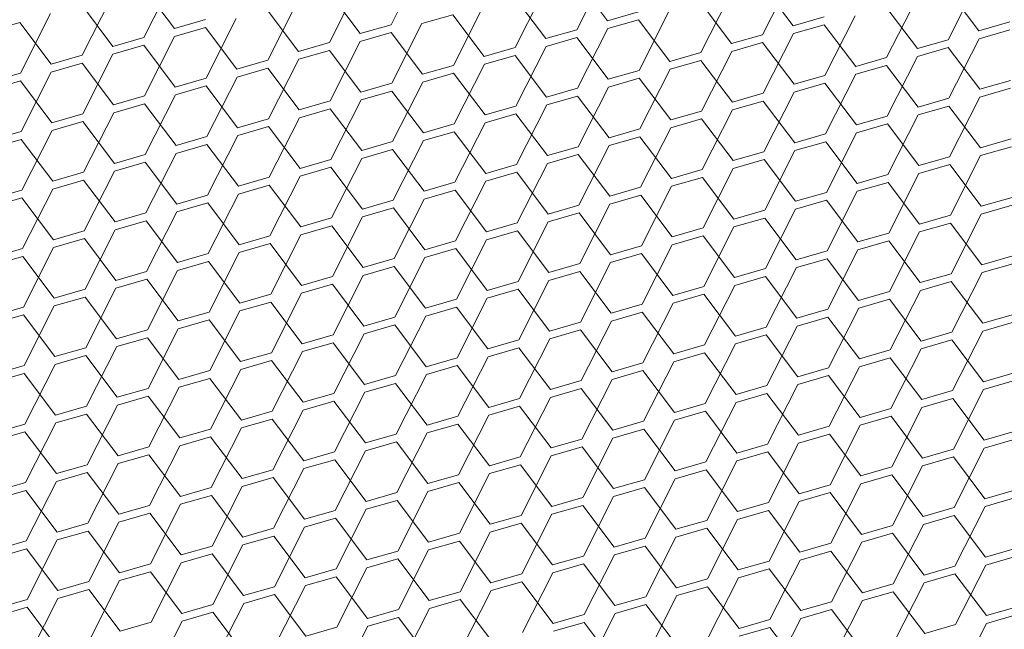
# Model space of a CAD drawing. Header units: millimetres. Extents: x 3925 to 5043, y -86 to 778.
# Tile 377 of 439: x 4920 to 4927, y 528 to 532. Entities that reach past the tile are written whole.
import ezdxf

# ---------------------------------------------------------------- set-up
doc = ezdxf.new("R2010")
doc.units = ezdxf.units.MM
doc.header["$LTSCALE"] = 46.255
doc.layers.add('H30K-DUST-FIDXF_CONTINUOUS_LINE', color=7, linetype='CONTINUOUS')

msp = doc.modelspace()

# ---------------------------------------------------------------- linework, layer by layer
at = {"layer": 'H30K-DUST-FIDXF_CONTINUOUS_LINE', "color": 7, "linetype": 'Continuous', "lineweight": 0}
for p, q in [((4922.5551, 532.1691), (4922.7724, 532.5978)), ((4923.8918, 532.133), (4924.109, 532.5617)), ((4925.2284, 532.0969), (4925.4457, 532.5255)), ((4920.7747, 532.077), (4920.992, 532.5057)), ((4922.1113, 532.0409), (4922.3286, 532.4695)), ((4924.1137, 532.1971), (4923.8872, 532.4975)), ((4925.4503, 532.161), (4925.2238, 532.4614)), ((4926.5651, 532.0607), (4926.7823, 532.4894)), ((4920.3309, 531.9487), (4920.5482, 532.3774)), ((4920.9966, 532.1411), (4920.7701, 532.4415)), ((4922.3332, 532.105), (4922.1067, 532.4054)), ((4923.448, 532.0047), (4923.6653, 532.4334)), ((4924.7846, 531.9686), (4925.0019, 532.3973)), ((4926.7869, 532.1249), (4926.5604, 532.4253)), ((4920.5528, 532.0129), (4920.3263, 532.3133)), ((4921.6676, 531.9126), (4921.8848, 532.3413)), ((4923.6699, 532.0689), (4923.4434, 532.3693)), ((4925.0065, 532.0327), (4924.78, 532.3331)), ((4926.1213, 531.9325), (4926.3386, 532.3611)), ((4919.8872, 531.8205), (4920.1044, 532.2491)), ((4921.8895, 531.9767), (4921.663, 532.2771)), ((4922.9996, 532.241), (4922.7777, 532.1769)), ((4923.2261, 531.9406), (4922.9996, 532.241)), ((4923.0042, 531.8765), (4923.2215, 532.3051)), ((4924.1137, 532.1971), (4924.3355, 532.2613)), ((4924.3409, 531.8403), (4924.5581, 532.269)), ((4926.3432, 531.9966), (4926.1167, 532.297)), ((4919.8825, 532.185), (4919.6607, 532.1209)), ((4920.109, 531.8846), (4919.8825, 532.185)), ((4920.9966, 532.1411), (4921.2185, 532.2053)), ((4921.2238, 531.7843), (4921.4411, 532.213)), ((4922.3332, 532.105), (4922.5551, 532.1691)), ((4922.5605, 531.7482), (4922.7777, 532.1769)), ((4924.3363, 532.2049), (4924.1144, 532.1407)), ((4924.5628, 531.9045), (4924.3363, 532.2049)), ((4925.4503, 532.161), (4925.6722, 532.2251)), ((4925.6729, 532.1687), (4925.451, 532.1046)), ((4925.8994, 531.8683), (4925.6729, 532.1687)), ((4925.6775, 531.8042), (4925.8948, 532.2329)), ((4926.7869, 532.1249), (4927.0088, 532.189)), ((4921.2192, 532.1489), (4920.9973, 532.0847)), ((4921.4457, 531.8485), (4921.2192, 532.1489)), ((4922.5558, 532.1127), (4922.3339, 532.0486)), ((4922.7823, 531.8123), (4922.5558, 532.1127)), ((4923.6699, 532.0689), (4923.8918, 532.133)), ((4923.8971, 531.7121), (4924.1144, 532.1407)), ((4925.0065, 532.0327), (4925.2284, 532.0969)), ((4925.2337, 531.6759), (4925.451, 532.1046)), ((4927.0095, 532.1326), (4926.7877, 532.0685)), ((4920.5528, 532.0129), (4920.7747, 532.077)), ((4920.78, 531.6561), (4920.9973, 532.0847)), ((4921.8895, 531.9767), (4922.1113, 532.0409)), ((4922.1167, 531.6199), (4922.3339, 532.0486)), ((4923.8925, 532.0766), (4923.6706, 532.0125)), ((4924.119, 531.7762), (4923.8925, 532.0766)), ((4925.2291, 532.0405), (4925.0072, 531.9763)), ((4925.4556, 531.7401), (4925.2291, 532.0405)), ((4926.3432, 531.9966), (4926.5651, 532.0607)), ((4926.5704, 531.6398), (4926.7877, 532.0685)), ((4920.3363, 531.5278), (4920.5535, 531.9565)), ((4920.7754, 532.0206), (4920.5535, 531.9565)), ((4921.0019, 531.7202), (4920.7754, 532.0206)), ((4922.1121, 531.9845), (4921.8902, 531.9203)), ((4922.3386, 531.6841), (4922.1121, 531.9845)), ((4923.2261, 531.9406), (4923.448, 532.0047)), ((4923.4533, 531.5838), (4923.6706, 532.0125)), ((4924.5628, 531.9045), (4924.7846, 531.9686)), ((4924.79, 531.5477), (4925.0072, 531.9763)), ((4926.5658, 532.0043), (4926.3439, 531.9402)), ((4926.7923, 531.7039), (4926.5658, 532.0043)), ((4920.109, 531.8846), (4920.3309, 531.9487)), ((4920.3316, 531.8923), (4920.1098, 531.8282)), ((4920.5581, 531.5919), (4920.3316, 531.8923)), ((4921.4457, 531.8485), (4921.6676, 531.9126)), ((4921.6729, 531.4917), (4921.8902, 531.9203)), ((4923.0096, 531.4555), (4923.2268, 531.8842)), ((4923.4487, 531.9483), (4923.2268, 531.8842)), ((4923.6752, 531.6479), (4923.4487, 531.9483)), ((4924.7854, 531.9122), (4924.5635, 531.8481)), ((4925.0119, 531.6118), (4924.7854, 531.9122)), ((4925.8994, 531.8683), (4926.1213, 531.9325)), ((4926.1266, 531.5115), (4926.3439, 531.9402)), ((4919.6653, 531.7563), (4919.8872, 531.8205)), ((4919.8925, 531.3995), (4920.1098, 531.8282)), ((4921.6683, 531.8562), (4921.4464, 531.7921)), ((4921.8948, 531.5558), (4921.6683, 531.8562)), ((4922.7823, 531.8123), (4923.0042, 531.8765)), ((4923.0049, 531.8201), (4922.7831, 531.7559)), ((4923.2314, 531.5197), (4923.0049, 531.8201)), ((4924.119, 531.7762), (4924.3409, 531.8403)), ((4924.3462, 531.4194), (4924.5635, 531.8481)), ((4925.6828, 531.3833), (4925.9001, 531.8119)), ((4926.122, 531.8761), (4925.9001, 531.8119)), ((4926.3485, 531.5757), (4926.122, 531.8761)), ((4919.8879, 531.7641), (4919.666, 531.6999)), ((4920.1144, 531.4637), (4919.8879, 531.7641)), ((4921.0019, 531.7202), (4921.2238, 531.7843)), ((4921.2291, 531.3634), (4921.4464, 531.7921)), ((4922.3386, 531.6841), (4922.5605, 531.7482)), ((4922.5658, 531.3273), (4922.7831, 531.7559)), ((4924.3416, 531.7839), (4924.1197, 531.7198)), ((4924.5681, 531.4835), (4924.3416, 531.7839)), ((4925.4556, 531.7401), (4925.6775, 531.8042)), ((4925.6782, 531.7478), (4925.4563, 531.6837)), ((4925.9047, 531.4474), (4925.6782, 531.7478)), ((4926.7923, 531.7039), (4927.0142, 531.7681)), ((4921.2245, 531.7279), (4921.0026, 531.6638)), ((4921.451, 531.4275), (4921.2245, 531.7279)), ((4922.5612, 531.6918), (4922.3393, 531.6277)), ((4922.7877, 531.3914), (4922.5612, 531.6918)), ((4923.6752, 531.6479), (4923.8971, 531.7121)), ((4923.9024, 531.2911), (4924.1197, 531.7198)), ((4925.0119, 531.6118), (4925.2337, 531.6759)), ((4925.2391, 531.255), (4925.4563, 531.6837)), ((4927.0149, 531.7117), (4926.793, 531.6475)), ((4920.5581, 531.5919), (4920.78, 531.6561)), ((4920.7807, 531.5997), (4920.5589, 531.5355)), ((4921.0073, 531.2993), (4920.7807, 531.5997)), ((4920.7854, 531.2351), (4921.0026, 531.6638)), ((4921.8948, 531.5558), (4922.1167, 531.6199)), ((4922.122, 531.199), (4922.3393, 531.6277)), ((4923.8978, 531.6557), (4923.6759, 531.5915)), ((4924.1243, 531.3553), (4923.8978, 531.6557)), ((4925.2345, 531.6195), (4925.0126, 531.5554)), ((4925.461, 531.3191), (4925.2345, 531.6195)), ((4926.3485, 531.5757), (4926.5704, 531.6398)), ((4926.5757, 531.2189), (4926.793, 531.6475)), ((4920.1144, 531.4637), (4920.3363, 531.5278)), ((4920.3416, 531.1069), (4920.5589, 531.5355)), ((4922.1174, 531.5635), (4921.8955, 531.4994)), ((4922.3439, 531.2631), (4922.1174, 531.5635)), ((4923.2314, 531.5197), (4923.4533, 531.5838)), ((4923.454, 531.5274), (4923.2322, 531.4633)), ((4923.6805, 531.227), (4923.454, 531.5274)), ((4923.4587, 531.1629), (4923.6759, 531.5915)), ((4924.5681, 531.4835), (4924.79, 531.5477)), ((4924.7953, 531.1267), (4925.0126, 531.5554)), ((4926.5711, 531.5834), (4926.3492, 531.5193)), ((4926.7976, 531.283), (4926.5711, 531.5834)), ((4920.337, 531.4714), (4920.1151, 531.4073)), ((4920.5635, 531.171), (4920.337, 531.4714)), ((4921.451, 531.4275), (4921.6729, 531.4917)), ((4921.6782, 531.0707), (4921.8955, 531.4994)), ((4923.0149, 531.0346), (4923.2322, 531.4633)), ((4924.7907, 531.4913), (4924.5688, 531.4271)), ((4925.0172, 531.1909), (4924.7907, 531.4913)), ((4925.9047, 531.4474), (4926.1266, 531.5115)), ((4926.132, 531.0906), (4926.3492, 531.5193)), ((4919.6706, 531.3354), (4919.8925, 531.3995)), ((4919.8978, 530.9786), (4920.1151, 531.4073)), ((4921.6736, 531.4353), (4921.4517, 531.3711)), ((4921.9001, 531.1349), (4921.6736, 531.4353)), ((4922.7877, 531.3914), (4923.0096, 531.4555)), ((4923.0103, 531.3991), (4922.7884, 531.335)), ((4923.2368, 531.0987), (4923.0103, 531.3991)), ((4924.1243, 531.3553), (4924.3462, 531.4194)), ((4924.3515, 530.9985), (4924.5688, 531.4271)), ((4925.6882, 530.9623), (4925.9054, 531.391)), ((4926.1273, 531.4551), (4925.9054, 531.391)), ((4926.3538, 531.1547), (4926.1273, 531.4551)), ((4919.8932, 531.3431), (4919.6713, 531.279)), ((4920.1197, 531.0427), (4919.8932, 531.3431)), ((4921.0073, 531.2993), (4921.2291, 531.3634)), ((4921.2345, 530.9425), (4921.4517, 531.3711)), ((4922.3439, 531.2631), (4922.5658, 531.3273)), ((4922.5711, 530.9063), (4922.7884, 531.335)), ((4924.3469, 531.363), (4924.125, 531.2989)), ((4924.5734, 531.0626), (4924.3469, 531.363)), ((4925.461, 531.3191), (4925.6828, 531.3833)), ((4925.6836, 531.3269), (4925.4617, 531.2627)), ((4925.9101, 531.0265), (4925.6836, 531.3269)), ((4926.7976, 531.283), (4927.0195, 531.3471)), ((4921.2299, 531.307), (4921.008, 531.2429)), ((4921.4564, 531.0066), (4921.2299, 531.307)), ((4922.5665, 531.2709), (4922.3446, 531.2067)), ((4922.793, 530.9705), (4922.5665, 531.2709)), ((4923.6805, 531.227), (4923.9024, 531.2911)), ((4923.9078, 530.8702), (4924.125, 531.2989)), ((4925.0172, 531.1909), (4925.2391, 531.255)), ((4925.2444, 530.8341), (4925.4617, 531.2627)), ((4927.0202, 531.2907), (4926.7983, 531.2266)), ((4920.5635, 531.171), (4920.7854, 531.2351)), ((4920.7861, 531.1787), (4920.5642, 531.1146)), ((4921.0126, 530.8783), (4920.7861, 531.1787)), ((4920.7907, 530.8142), (4921.008, 531.2429)), ((4921.9001, 531.1349), (4922.122, 531.199)), ((4922.1273, 530.7781), (4922.3446, 531.2067)), ((4923.9031, 531.2347), (4923.6813, 531.1706)), ((4924.1296, 530.9343), (4923.9031, 531.2347)), ((4925.2398, 531.1986), (4925.0179, 531.1345)), ((4925.4663, 530.8982), (4925.2398, 531.1986)), ((4926.3538, 531.1547), (4926.5757, 531.2189)), ((4926.5811, 530.7979), (4926.7983, 531.2266)), ((4920.1197, 531.0427), (4920.3416, 531.1069)), ((4920.3469, 530.6859), (4920.5642, 531.1146)), ((4922.1227, 531.1426), (4921.9008, 531.0785)), ((4922.3492, 530.8422), (4922.1227, 531.1426)), ((4923.2368, 531.0987), (4923.4587, 531.1629)), ((4923.4594, 531.1065), (4923.2375, 531.0423)), ((4923.6859, 530.8061), (4923.4594, 531.1065)), ((4923.464, 530.7419), (4923.6813, 531.1706)), ((4924.5734, 531.0626), (4924.7953, 531.1267)), ((4924.8006, 530.7058), (4925.0179, 531.1345)), ((4926.5764, 531.1625), (4926.3546, 531.0983)), ((4926.8029, 530.8621), (4926.5764, 531.1625)), ((4920.3423, 531.0505), (4920.1204, 530.9863)), ((4920.5688, 530.7501), (4920.3423, 531.0505)), ((4921.4564, 531.0066), (4921.6782, 531.0707)), ((4921.6836, 530.6498), (4921.9008, 531.0785)), ((4922.793, 530.9705), (4923.0149, 531.0346)), ((4923.0202, 530.6137), (4923.2375, 531.0423)), ((4924.796, 531.0703), (4924.5741, 531.0062)), ((4925.0225, 530.7699), (4924.796, 531.0703)), ((4925.9101, 531.0265), (4926.132, 531.0906)), ((4926.1327, 531.0342), (4925.9108, 530.9701)), ((4926.3592, 530.7338), (4926.1327, 531.0342)), ((4926.1373, 530.6697), (4926.3546, 531.0983)), ((4919.6759, 530.9145), (4919.8978, 530.9786)), ((4919.9032, 530.5577), (4920.1204, 530.9863)), ((4921.679, 531.0143), (4921.4571, 530.9502)), ((4921.9055, 530.7139), (4921.679, 531.0143)), ((4923.0156, 530.9782), (4922.7937, 530.9141)), ((4923.2421, 530.6778), (4923.0156, 530.9782)), ((4924.1296, 530.9343), (4924.3515, 530.9985)), ((4924.3569, 530.5775), (4924.5741, 531.0062)), ((4925.4663, 530.8982), (4925.6882, 530.9623)), ((4925.6935, 530.5414), (4925.9108, 530.9701)), ((4919.8985, 530.9222), (4919.6766, 530.8581)), ((4920.125, 530.6218), (4919.8985, 530.9222)), ((4921.0126, 530.8783), (4921.2345, 530.9425)), ((4921.2398, 530.5215), (4921.4571, 530.9502)), ((4922.3492, 530.8422), (4922.5711, 530.9063)), ((4922.5764, 530.4854), (4922.7937, 530.9141)), ((4924.3522, 530.9421), (4924.1304, 530.8779)), ((4924.5788, 530.6417), (4924.3522, 530.9421)), ((4925.6889, 530.9059), (4925.467, 530.8418)), ((4925.9154, 530.6055), (4925.6889, 530.9059)), ((4926.8029, 530.8621), (4927.0248, 530.9262)), ((4920.796, 530.3933), (4921.0133, 530.8219)), ((4921.2352, 530.8861), (4921.0133, 530.8219)), ((4921.4617, 530.5857), (4921.2352, 530.8861)), ((4922.5718, 530.8499), (4922.3499, 530.7858)), ((4922.7983, 530.5495), (4922.5718, 530.8499)), ((4923.6859, 530.8061), (4923.9078, 530.8702)), ((4923.9131, 530.4493), (4924.1304, 530.8779)), ((4925.0225, 530.7699), (4925.2444, 530.8341)), ((4925.2497, 530.4131), (4925.467, 530.8418)), ((4927.0255, 530.8698), (4926.8037, 530.8057)), ((4920.5688, 530.7501), (4920.7907, 530.8142)), ((4920.7914, 530.7578), (4920.5695, 530.6937)), ((4921.0179, 530.4574), (4920.7914, 530.7578)), ((4921.9055, 530.7139), (4922.1273, 530.7781)), ((4922.1327, 530.3571), (4922.3499, 530.7858)), ((4923.4693, 530.321), (4923.6866, 530.7497)), ((4923.9085, 530.8138), (4923.6866, 530.7497)), ((4924.135, 530.5134), (4923.9085, 530.8138)), ((4925.2451, 530.7777), (4925.0232, 530.7135)), ((4925.4716, 530.4773), (4925.2451, 530.7777)), ((4926.3592, 530.7338), (4926.5811, 530.7979)), ((4926.5864, 530.377), (4926.8037, 530.8057)), ((4920.125, 530.6218), (4920.3469, 530.6859)), ((4920.3523, 530.265), (4920.5695, 530.6937)), ((4922.1281, 530.7217), (4921.9062, 530.6576)), ((4922.3546, 530.4213), (4922.1281, 530.7217)), ((4923.2421, 530.6778), (4923.464, 530.7419)), ((4923.4647, 530.6855), (4923.2428, 530.6214)), ((4923.6912, 530.3851), (4923.4647, 530.6855)), ((4924.5788, 530.6417), (4924.8006, 530.7058)), ((4924.806, 530.2849), (4925.0232, 530.7135)), ((4926.1426, 530.2487), (4926.3599, 530.6774)), ((4926.5818, 530.7415), (4926.3599, 530.6774)), ((4926.8083, 530.4411), (4926.5818, 530.7415)), ((4920.3476, 530.6296), (4920.1258, 530.5654)), ((4920.5741, 530.3291), (4920.3476, 530.6296)), ((4921.4617, 530.5857), (4921.6836, 530.6498)), ((4921.6889, 530.2289), (4921.9062, 530.6576)), ((4922.7983, 530.5495), (4923.0202, 530.6137)), ((4923.0255, 530.1927), (4923.2428, 530.6214)), ((4924.8014, 530.6494), (4924.5795, 530.5853)), ((4925.0279, 530.349), (4924.8014, 530.6494)), ((4925.9154, 530.6055), (4926.1373, 530.6697)), ((4926.138, 530.6133), (4925.9161, 530.5492)), ((4926.3645, 530.3129), (4926.138, 530.6133)), ((4919.6813, 530.4935), (4919.9032, 530.5577)), ((4919.9085, 530.1367), (4920.1258, 530.5654)), ((4921.6843, 530.5934), (4921.4624, 530.5293)), ((4921.9108, 530.293), (4921.6843, 530.5934)), ((4923.0209, 530.5573), (4922.799, 530.4932)), ((4923.2474, 530.2569), (4923.0209, 530.5573)), ((4924.135, 530.5134), (4924.3569, 530.5775)), ((4924.3622, 530.1566), (4924.5795, 530.5853)), ((4925.4716, 530.4773), (4925.6935, 530.5414)), ((4925.6988, 530.1205), (4925.9161, 530.5492)), ((4919.9039, 530.5013), (4919.682, 530.4372)), ((4920.1304, 530.2009), (4919.9039, 530.5013)), ((4921.0179, 530.4574), (4921.2398, 530.5215)), ((4921.2405, 530.4652), (4921.0186, 530.401)), ((4921.467, 530.1647), (4921.2405, 530.4652)), ((4921.2451, 530.1006), (4921.4624, 530.5293)), ((4922.3546, 530.4213), (4922.5764, 530.4854)), ((4922.5818, 530.0645), (4922.799, 530.4932)), ((4924.3576, 530.5212), (4924.1357, 530.457)), ((4924.5841, 530.2207), (4924.3576, 530.5212)), ((4925.6942, 530.485), (4925.4723, 530.4209)), ((4925.9207, 530.1846), (4925.6942, 530.485)), ((4926.8083, 530.4411), (4927.0302, 530.5053)), ((4920.5741, 530.3291), (4920.796, 530.3933)), ((4920.8014, 529.9724), (4921.0186, 530.401)), ((4922.5772, 530.429), (4922.3553, 530.3649)), ((4922.8037, 530.1286), (4922.5772, 530.429)), ((4923.6912, 530.3851), (4923.9131, 530.4493)), ((4923.9138, 530.3929), (4923.6919, 530.3288)), ((4924.1403, 530.0925), (4923.9138, 530.3929)), ((4923.9184, 530.0283), (4924.1357, 530.457)), ((4925.0279, 530.349), (4925.2497, 530.4131)), ((4925.2551, 529.9922), (4925.4723, 530.4209)), ((4927.0309, 530.4489), (4926.809, 530.3848)), ((4920.7967, 530.3369), (4920.5749, 530.2728)), ((4921.0232, 530.0365), (4920.7967, 530.3369)), ((4921.9108, 530.293), (4922.1327, 530.3571)), ((4922.138, 529.9362), (4922.3553, 530.3649)), ((4923.4747, 529.9001), (4923.6919, 530.3288)), ((4925.2505, 530.3568), (4925.0286, 530.2926)), ((4925.477, 530.0563), (4925.2505, 530.3568)), ((4926.3645, 530.3129), (4926.5864, 530.377)), ((4926.5917, 529.9561), (4926.809, 530.3848)), ((4920.1304, 530.2009), (4920.3523, 530.265)), ((4920.3576, 529.8441), (4920.5749, 530.2728)), ((4922.1334, 530.3008), (4921.9115, 530.2366)), ((4922.3599, 530.0003), (4922.1334, 530.3008)), ((4923.2474, 530.2569), (4923.4693, 530.321)), ((4923.47, 530.2646), (4923.2481, 530.2005)), ((4923.6965, 529.9642), (4923.47, 530.2646)), ((4924.5841, 530.2207), (4924.806, 530.2849)), ((4924.8113, 529.864), (4925.0286, 530.2926)), ((4926.1479, 529.8278), (4926.3652, 530.2565)), ((4926.5871, 530.3206), (4926.3652, 530.2565)), ((4926.8136, 530.0202), (4926.5871, 530.3206)), ((4920.353, 530.2086), (4920.1311, 530.1445)), ((4920.5795, 529.9082), (4920.353, 530.2086)), ((4921.467, 530.1647), (4921.6889, 530.2289)), ((4921.6942, 529.808), (4921.9115, 530.2366)), ((4922.8037, 530.1286), (4923.0255, 530.1927)), ((4923.0309, 529.7718), (4923.2481, 530.2005)), ((4924.8067, 530.2285), (4924.5848, 530.1644)), ((4925.0332, 529.9281), (4924.8067, 530.2285)), ((4925.9207, 530.1846), (4926.1426, 530.2487)), ((4926.1433, 530.1924), (4925.9214, 530.1282)), ((4926.3698, 529.892), (4926.1433, 530.1924)), ((4919.6866, 530.0726), (4919.9085, 530.1367)), ((4919.9138, 529.7158), (4920.1311, 530.1445)), ((4921.6896, 530.1725), (4921.4677, 530.1084)), ((4921.9161, 529.8721), (4921.6896, 530.1725)), ((4923.0263, 530.1364), (4922.8044, 530.0722)), ((4923.2528, 529.836), (4923.0263, 530.1364)), ((4924.1403, 530.0925), (4924.3622, 530.1566)), ((4924.3675, 529.7357), (4924.5848, 530.1644)), ((4925.477, 530.0563), (4925.6988, 530.1205)), ((4925.7042, 529.6996), (4925.9214, 530.1282)), ((4919.9092, 530.0804), (4919.6873, 530.0162)), ((4920.1357, 529.78), (4919.9092, 530.0804)), ((4921.0232, 530.0365), (4921.2451, 530.1006)), ((4921.2458, 530.0442), (4921.024, 529.9801)), ((4921.4723, 529.7438), (4921.2458, 530.0442)), ((4921.2505, 529.6797), (4921.4677, 530.1084)), ((4922.3599, 530.0003), (4922.5818, 530.0645)), ((4922.5871, 529.6436), (4922.8044, 530.0722)), ((4924.3629, 530.1002), (4924.141, 530.0361)), ((4924.5894, 529.7998), (4924.3629, 530.1002)), ((4925.6996, 530.0641), (4925.4777, 530)), ((4925.9261, 529.7637), (4925.6996, 530.0641)), ((4926.8136, 530.0202), (4927.0355, 530.0843)), ((4920.5795, 529.9082), (4920.8014, 529.9724)), ((4920.8067, 529.5514), (4921.024, 529.9801)), ((4922.5825, 530.0081), (4922.3606, 529.944)), ((4922.809, 529.7077), (4922.5825, 530.0081)), ((4923.6965, 529.9642), (4923.9184, 530.0283)), ((4923.9191, 529.972), (4923.6973, 529.9078)), ((4924.1456, 529.6716), (4923.9191, 529.972)), ((4923.9238, 529.6074), (4924.141, 530.0361)), ((4925.0332, 529.9281), (4925.2551, 529.9922)), ((4925.2604, 529.5713), (4925.4777, 530)), ((4927.0362, 530.028), (4926.8143, 529.9638)), ((4920.8021, 529.916), (4920.5802, 529.8518)), ((4921.0286, 529.6156), (4920.8021, 529.916)), ((4921.9161, 529.8721), (4922.138, 529.9362)), ((4922.1433, 529.5153), (4922.3606, 529.944)), ((4923.2528, 529.836), (4923.4747, 529.9001)), ((4923.48, 529.4792), (4923.6973, 529.9078)), ((4925.2558, 529.9358), (4925.0339, 529.8717)), ((4925.4823, 529.6354), (4925.2558, 529.9358)), ((4926.3698, 529.892), (4926.5917, 529.9561)), ((4926.5924, 529.8997), (4926.3705, 529.8356)), ((4926.8189, 529.5993), (4926.5924, 529.8997)), ((4926.597, 529.5352), (4926.8143, 529.9638)), ((4920.1357, 529.78), (4920.3576, 529.8441)), ((4920.3629, 529.4232), (4920.5802, 529.8518)), ((4922.1387, 529.8798), (4921.9168, 529.8157)), ((4922.3652, 529.5794), (4922.1387, 529.8798)), ((4923.4754, 529.8437), (4923.2535, 529.7796)), ((4923.7019, 529.5433), (4923.4754, 529.8437)), ((4924.5894, 529.7998), (4924.8113, 529.864)), ((4924.8166, 529.443), (4925.0339, 529.8717)), ((4925.9261, 529.7637), (4926.1479, 529.8278)), ((4926.1533, 529.4069), (4926.3705, 529.8356)), ((4920.3583, 529.7877), (4920.1364, 529.7236)), ((4920.5848, 529.4873), (4920.3583, 529.7877)), ((4921.4723, 529.7438), (4921.6942, 529.808)), ((4921.6996, 529.387), (4921.9168, 529.8157)), ((4922.809, 529.7077), (4923.0309, 529.7718)), ((4923.0362, 529.3509), (4923.2535, 529.7796)), ((4924.812, 529.8076), (4924.5901, 529.7434)), ((4925.0385, 529.5072), (4924.812, 529.8076)), ((4926.1487, 529.7714), (4925.9268, 529.7073)), ((4926.3752, 529.471), (4926.1487, 529.7714)), ((4919.6919, 529.6517), (4919.9138, 529.7158)), ((4919.9191, 529.2949), (4920.1364, 529.7236)), ((4921.2558, 529.2588), (4921.4731, 529.6874)), ((4921.6949, 529.7516), (4921.4731, 529.6874)), ((4921.9214, 529.4512), (4921.6949, 529.7516)), ((4923.0316, 529.7154), (4922.8097, 529.6513)), ((4923.2581, 529.415), (4923.0316, 529.7154)), ((4924.1456, 529.6716), (4924.3675, 529.7357)), ((4924.3729, 529.3148), (4924.5901, 529.7434)), ((4925.4823, 529.6354), (4925.7042, 529.6996)), ((4925.7095, 529.2786), (4925.9268, 529.7073)), ((4919.9145, 529.6594), (4919.6926, 529.5953)), ((4920.141, 529.359), (4919.9145, 529.6594)), ((4921.0286, 529.6156), (4921.2505, 529.6797)), ((4921.2512, 529.6233), (4921.0293, 529.5592)), ((4921.4777, 529.3229), (4921.2512, 529.6233)), ((4922.3652, 529.5794), (4922.5871, 529.6436)), ((4922.5924, 529.2226), (4922.8097, 529.6513)), ((4923.9291, 529.1865), (4924.1464, 529.6152)), ((4924.3682, 529.6793), (4924.1464, 529.6152)), ((4924.5947, 529.3789), (4924.3682, 529.6793)), ((4925.7049, 529.6432), (4925.483, 529.579)), ((4925.9314, 529.3428), (4925.7049, 529.6432)), ((4926.8189, 529.5993), (4927.0408, 529.6634)), ((4920.5848, 529.4873), (4920.8067, 529.5514)), ((4920.812, 529.1305), (4921.0293, 529.5592)), ((4922.5878, 529.5872), (4922.3659, 529.523)), ((4922.8143, 529.2868), (4922.5878, 529.5872)), ((4923.7019, 529.5433), (4923.9238, 529.6074)), ((4923.9245, 529.551), (4923.7026, 529.4869)), ((4924.151, 529.2506), (4923.9245, 529.551)), ((4925.0385, 529.5072), (4925.2604, 529.5713)), ((4925.2657, 529.1504), (4925.483, 529.579)), ((4926.6024, 529.1142), (4926.8196, 529.5429)), ((4927.0415, 529.607), (4926.8196, 529.5429)), ((4920.8074, 529.495), (4920.5855, 529.4309)), ((4921.0339, 529.1946), (4920.8074, 529.495)), ((4921.9214, 529.4512), (4922.1433, 529.5153)), ((4922.1487, 529.0944), (4922.3659, 529.523)), ((4923.2581, 529.415), (4923.48, 529.4792)), ((4923.4853, 529.0582), (4923.7026, 529.4869)), ((4925.2611, 529.5149), (4925.0392, 529.4508)), ((4925.4876, 529.2145), (4925.2611, 529.5149)), ((4926.3752, 529.471), (4926.597, 529.5352)), ((4926.5978, 529.4788), (4926.3759, 529.4146)), ((4926.8243, 529.1784), (4926.5978, 529.4788)), ((4920.141, 529.359), (4920.3629, 529.4232)), ((4920.3682, 529.0022), (4920.5855, 529.4309)), ((4922.144, 529.4589), (4921.9222, 529.3948)), ((4922.3706, 529.1585), (4922.144, 529.4589)), ((4923.4807, 529.4228), (4923.2588, 529.3586)), ((4923.7072, 529.1224), (4923.4807, 529.4228)), ((4924.5947, 529.3789), (4924.8166, 529.443)), ((4924.822, 529.0221), (4925.0392, 529.4508)), ((4925.9314, 529.3428), (4926.1533, 529.4069)), ((4926.1586, 528.986), (4926.3759, 529.4146)), ((4920.3636, 529.3668), (4920.1417, 529.3026)), ((4920.5901, 529.0664), (4920.3636, 529.3668)), ((4921.4777, 529.3229), (4921.6996, 529.387)), ((4921.7003, 529.3306), (4921.4784, 529.2665)), ((4921.9268, 529.0302), (4921.7003, 529.3306)), ((4921.7049, 528.9661), (4921.9222, 529.3948)), ((4922.8143, 529.2868), (4923.0362, 529.3509)), ((4923.0415, 528.93), (4923.2588, 529.3586)), ((4924.8173, 529.3866), (4924.5955, 529.3225)), ((4925.0438, 529.0862), (4924.8173, 529.3866)), ((4926.154, 529.3505), (4925.9321, 529.2864)), ((4926.3805, 529.0501), (4926.154, 529.3505)), ((4919.6973, 529.2308), (4919.9191, 529.2949)), ((4919.9245, 528.874), (4920.1417, 529.3026)), ((4921.2611, 528.8378), (4921.4784, 529.2665)), ((4923.0369, 529.2945), (4922.815, 529.2304)), ((4923.2634, 528.9941), (4923.0369, 529.2945)), ((4924.151, 529.2506), (4924.3729, 529.3148)), ((4924.3782, 528.8938), (4924.5955, 529.3225)), ((4925.4876, 529.2145), (4925.7095, 529.2786)), ((4925.7148, 528.8577), (4925.9321, 529.2864)), ((4919.9199, 529.2385), (4919.698, 529.1744)), ((4920.1464, 528.9381), (4919.9199, 529.2385)), ((4921.0339, 529.1946), (4921.2558, 529.2588)), ((4921.2565, 529.2024), (4921.0346, 529.1382)), ((4921.483, 528.902), (4921.2565, 529.2024)), ((4922.3706, 529.1585), (4922.5924, 529.2226)), ((4922.5978, 528.8017), (4922.815, 529.2304)), ((4923.9344, 528.7656), (4924.1517, 529.1942)), ((4924.3736, 529.2584), (4924.1517, 529.1942)), ((4924.6001, 528.958), (4924.3736, 529.2584)), ((4925.7102, 529.2222), (4925.4883, 529.1581)), ((4925.9367, 528.9218), (4925.7102, 529.2222)), ((4926.8243, 529.1784), (4927.0462, 529.2425)), ((4920.5901, 529.0664), (4920.812, 529.1305)), ((4920.8174, 528.7096), (4921.0346, 529.1382)), ((4922.5932, 529.1662), (4922.3713, 529.1021)), ((4922.8197, 528.8658), (4922.5932, 529.1662)), ((4923.7072, 529.1224), (4923.9291, 529.1865)), ((4923.9298, 529.1301), (4923.7079, 529.066)), ((4924.1563, 528.8297), (4923.9298, 529.1301)), ((4925.0438, 529.0862), (4925.2657, 529.1504)), ((4925.2711, 528.7294), (4925.4883, 529.1581)), ((4926.6077, 528.6933), (4926.825, 529.122)), ((4927.0469, 529.1861), (4926.825, 529.122)), ((4920.8127, 529.0741), (4920.5908, 529.01)), ((4921.0392, 528.7737), (4920.8127, 529.0741)), ((4921.9268, 529.0302), (4922.1487, 529.0944)), ((4922.154, 528.6734), (4922.3713, 529.1021)), ((4923.2634, 528.9941), (4923.4853, 529.0582)), ((4923.4906, 528.6373), (4923.7079, 529.066)), ((4925.2664, 529.094), (4925.0446, 529.0298)), ((4925.4929, 528.7936), (4925.2664, 529.094)), ((4926.3805, 529.0501), (4926.6024, 529.1142)), ((4926.6031, 529.0578), (4926.3812, 528.9937)), ((4926.8296, 528.7574), (4926.6031, 529.0578)), ((4920.1464, 528.9381), (4920.3682, 529.0022)), ((4920.3736, 528.5813), (4920.5908, 529.01)), ((4922.1494, 529.038), (4921.9275, 528.9738)), ((4922.3759, 528.7376), (4922.1494, 529.038)), ((4923.486, 529.0018), (4923.2641, 528.9377)), ((4923.7125, 528.7014), (4923.486, 529.0018)), ((4924.6001, 528.958), (4924.822, 529.0221)), ((4924.8273, 528.6012), (4925.0446, 529.0298)), ((4925.9367, 528.9218), (4926.1586, 528.986)), ((4926.1639, 528.565), (4926.3812, 528.9937)), ((4920.369, 528.9458), (4920.1471, 528.8817)), ((4920.5955, 528.6454), (4920.369, 528.9458)), ((4921.483, 528.902), (4921.7049, 528.9661)), ((4921.7056, 528.9097), (4921.4837, 528.8456)), ((4921.9321, 528.6093), (4921.7056, 528.9097)), ((4921.7102, 528.5452), (4921.9275, 528.9738)), ((4922.8197, 528.8658), (4923.0415, 528.93)), ((4923.0469, 528.509), (4923.2641, 528.9377)), ((4924.8227, 528.9657), (4924.6008, 528.9016)), ((4925.0492, 528.6653), (4924.8227, 528.9657)), ((4926.1593, 528.9296), (4925.9374, 528.8654)), ((4926.3858, 528.6292), (4926.1593, 528.9296)), ((4919.7026, 528.8098), (4919.9245, 528.874)), ((4919.9298, 528.453), (4920.1471, 528.8817)), ((4921.0392, 528.7737), (4921.2611, 528.8378)), ((4921.2665, 528.4169), (4921.4837, 528.8456)), ((4923.0423, 528.8736), (4922.8204, 528.8094)), ((4923.2688, 528.5732), (4923.0423, 528.8736)), ((4924.1563, 528.8297), (4924.3782, 528.8938)), ((4924.3789, 528.8374), (4924.157, 528.7733)), ((4924.6054, 528.537), (4924.3789, 528.8374)), ((4924.3835, 528.4729), (4924.6008, 528.9016)), ((4925.4929, 528.7936), (4925.7148, 528.8577)), ((4925.7202, 528.4368), (4925.9374, 528.8654)), ((4919.9252, 528.8176), (4919.7033, 528.7534)), ((4920.1517, 528.5172), (4919.9252, 528.8176)), ((4921.2618, 528.7814), (4921.04, 528.7173)), ((4921.4883, 528.481), (4921.2618, 528.7814)), ((4922.3759, 528.7376), (4922.5978, 528.8017)), ((4922.6031, 528.3808), (4922.8204, 528.8094)), ((4923.7125, 528.7014), (4923.9344, 528.7656)), ((4923.9397, 528.3446), (4924.157, 528.7733)), ((4925.7155, 528.8013), (4925.4937, 528.7372)), ((4925.9421, 528.5009), (4925.7155, 528.8013)), ((4926.8296, 528.7574), (4927.0515, 528.8216)), ((4927.0522, 528.7652), (4926.8303, 528.701)), ((4920.5955, 528.6454), (4920.8174, 528.7096)), ((4920.8227, 528.2886), (4921.04, 528.7173)), ((4922.5985, 528.7453), (4922.3766, 528.6812)), ((4922.825, 528.4449), (4922.5985, 528.7453)), ((4923.9351, 528.7092), (4923.7132, 528.645)), ((4924.1616, 528.4088), (4923.9351, 528.7092)), ((4925.0492, 528.6653), (4925.2711, 528.7294)), ((4925.2764, 528.3085), (4925.4937, 528.7372)), ((4926.3858, 528.6292), (4926.6077, 528.6933)), ((4926.613, 528.2724), (4926.8303, 528.701)), ((4920.8181, 528.6532), (4920.5962, 528.589)), ((4921.0446, 528.3528), (4920.8181, 528.6532)), ((4921.9321, 528.6093), (4922.154, 528.6734)), ((4922.1593, 528.2525), (4922.3766, 528.6812)), ((4923.2688, 528.5732), (4923.4906, 528.6373)), ((4923.496, 528.2164), (4923.7132, 528.645)), ((4925.2718, 528.673), (4925.0499, 528.6089)), ((4925.4983, 528.3726), (4925.2718, 528.673)), ((4926.6084, 528.6369), (4926.3865, 528.5728)), ((4926.8349, 528.3365), (4926.6084, 528.6369)), ((4920.1517, 528.5172), (4920.3736, 528.5813)), ((4920.3789, 528.1604), (4920.5962, 528.589)), ((4921.7156, 528.1242), (4921.9328, 528.5529)), ((4922.1547, 528.617), (4921.9328, 528.5529)), ((4922.3812, 528.3166), (4922.1547, 528.617)), ((4923.4914, 528.5809), (4923.2695, 528.5168)), ((4923.7179, 528.2805), (4923.4914, 528.5809)), ((4924.6054, 528.537), (4924.8273, 528.6012)), ((4924.8326, 528.1802), (4925.0499, 528.6089)), ((4925.9421, 528.5009), (4926.1639, 528.565)), ((4926.1693, 528.1441), (4926.3865, 528.5728)), ((4920.3743, 528.5249), (4920.1524, 528.4608)), ((4920.6008, 528.2245), (4920.3743, 528.5249)), ((4921.4883, 528.481), (4921.7102, 528.5452)), ((4921.7109, 528.4888), (4921.4891, 528.4246)), ((4921.9374, 528.1884), (4921.7109, 528.4888)), ((4922.825, 528.4449), (4923.0469, 528.509)), ((4923.0522, 528.0881), (4923.2695, 528.5168)), ((4924.3889, 528.052), (4924.6061, 528.4806)), ((4924.828, 528.5448), (4924.6061, 528.4806)), ((4925.0545, 528.2444), (4924.828, 528.5448)), ((4926.1647, 528.5086), (4925.9428, 528.4445)), ((4926.3912, 528.2082), (4926.1647, 528.5086)), ((4919.7079, 528.3889), (4919.9298, 528.453)), ((4919.9351, 528.0321), (4920.1524, 528.4608)), ((4921.0446, 528.3528), (4921.2665, 528.4169)), ((4921.2718, 527.996), (4921.4891, 528.4246)), ((4923.0476, 528.4526), (4922.8257, 528.3885)), ((4923.2741, 528.1522), (4923.0476, 528.4526)), ((4924.1616, 528.4088), (4924.3835, 528.4729)), ((4924.3842, 528.4165), (4924.1623, 528.3524)), ((4924.6107, 528.1161), (4924.3842, 528.4165)), ((4925.4983, 528.3726), (4925.7202, 528.4368)), ((4925.7255, 528.0158), (4925.9428, 528.4445)), ((4919.9305, 528.3966), (4919.7086, 528.3325)), ((4920.157, 528.0962), (4919.9305, 528.3966)), ((4921.2672, 528.3605), (4921.0453, 528.2964)), ((4921.4937, 528.0601), (4921.2672, 528.3605)), ((4922.3812, 528.3166), (4922.6031, 528.3808)), ((4922.6084, 527.9598), (4922.8257, 528.3885)), ((4923.7179, 528.2805), (4923.9397, 528.3446)), ((4923.9451, 527.9237), (4924.1623, 528.3524)), ((4925.7209, 528.3804), (4925.499, 528.3162)), ((4925.9474, 528.08), (4925.7209, 528.3804)), ((4926.8349, 528.3365), (4927.0568, 528.4006)), ((4927.0575, 528.3442), (4926.8356, 528.2801)), ((4920.6008, 528.2245), (4920.8227, 528.2886)), ((4920.828, 527.8677), (4921.0453, 528.2964)), ((4922.6038, 528.3244), (4922.3819, 528.2602)), ((4922.8303, 528.024), (4922.6038, 528.3244)), ((4923.9405, 528.2882), (4923.7186, 528.2241)), ((4924.167, 527.9878), (4923.9405, 528.2882)), ((4925.0545, 528.2444), (4925.2764, 528.3085)), ((4925.2817, 527.8876), (4925.499, 528.3162)), ((4926.3912, 528.2082), (4926.613, 528.2724)), ((4926.6184, 527.8514), (4926.8356, 528.2801)), ((4920.8234, 528.2322), (4920.6015, 528.1681)), ((4921.0499, 527.9318), (4920.8234, 528.2322)), ((4921.9374, 528.1884), (4922.1593, 528.2525)), ((4922.16, 528.1961), (4921.9382, 528.132)), ((4922.3865, 527.8957), (4922.16, 528.1961)), ((4922.1647, 527.8316), (4922.3819, 528.2602)), ((4923.2741, 528.1522), (4923.496, 528.2164)), ((4923.5013, 527.7954), (4923.7186, 528.2241)), ((4925.2771, 528.2521), (4925.0552, 528.188)), ((4925.5036, 527.9517), (4925.2771, 528.2521)), ((4926.6138, 528.216), (4926.3919, 528.1518)), ((4926.8403, 527.9156), (4926.6138, 528.216)), ((4920.157, 528.0962), (4920.3789, 528.1604)), ((4920.3842, 527.7394), (4920.6015, 528.1681)), ((4921.7209, 527.7033), (4921.9382, 528.132)), ((4923.4967, 528.16), (4923.2748, 528.0958)), ((4923.7232, 527.8596), (4923.4967, 528.16)), ((4924.6107, 528.1161), (4924.8326, 528.1802)), ((4924.838, 527.7593), (4925.0552, 528.188)), ((4925.9474, 528.08), (4926.1693, 528.1441)), ((4926.1746, 527.7232), (4926.3919, 528.1518)), ((4920.3796, 528.104), (4920.1577, 528.0398)), ((4920.6061, 527.8036), (4920.3796, 528.104)), ((4921.4937, 528.0601), (4921.7156, 528.1242)), ((4921.7163, 528.0678), (4921.4944, 528.0037)), ((4921.9428, 527.7674), (4921.7163, 528.0678)), ((4922.8303, 528.024), (4923.0522, 528.0881)), ((4923.0575, 527.6672), (4923.2748, 528.0958)), ((4924.3942, 527.631), (4924.6115, 528.0597)), ((4924.8333, 528.1238), (4924.6115, 528.0597)), ((4925.0598, 527.8234), (4924.8333, 528.1238)), ((4926.17, 528.0877), (4925.9481, 528.0236)), ((4926.3965, 527.7873), (4926.17, 528.0877)), ((4919.7133, 527.968), (4919.9351, 528.0321)), ((4919.9405, 527.6112), (4920.1577, 528.0398)), ((4921.0499, 527.9318), (4921.2718, 527.996)), ((4921.2771, 527.575), (4921.4944, 528.0037)), ((4923.0529, 528.0317), (4922.831, 527.9676)), ((4923.2794, 527.7313), (4923.0529, 528.0317)), ((4924.167, 527.9878), (4924.3889, 528.052)), ((4924.3896, 527.9956), (4924.1677, 527.9314)), ((4924.6161, 527.6952), (4924.3896, 527.9956)), ((4925.5036, 527.9517), (4925.7255, 528.0158)), ((4925.7308, 527.5949), (4925.9481, 528.0236)), ((4919.9359, 527.9757), (4919.714, 527.9116)), ((4920.1624, 527.6753), (4919.9359, 527.9757)), ((4921.2725, 527.9396), (4921.0506, 527.8754)), ((4921.499, 527.6392), (4921.2725, 527.9396)), ((4922.3865, 527.8957), (4922.6084, 527.9598)), ((4922.6138, 527.5389), (4922.831, 527.9676)), ((4923.7232, 527.8596), (4923.9451, 527.9237)), ((4923.9504, 527.5028), (4924.1677, 527.9314)), ((4925.7262, 527.9594), (4925.5043, 527.8953)), ((4925.9527, 527.659), (4925.7262, 527.9594)), ((4926.8403, 527.9156), (4927.0621, 527.9797)), ((4927.0629, 527.9233), (4926.841, 527.8592)), ((4920.6061, 527.8036), (4920.828, 527.8677)), ((4920.8333, 527.4468), (4921.0506, 527.8754)), ((4922.6091, 527.9034), (4922.3873, 527.8393)), ((4922.8356, 527.603), (4922.6091, 527.9034)), ((4923.9458, 527.8673), (4923.7239, 527.8032)), ((4924.1723, 527.5669), (4923.9458, 527.8673)), ((4925.0598, 527.8234), (4925.2817, 527.8876)), ((4925.2871, 527.4666), (4925.5043, 527.8953)), ((4926.3965, 527.7873), (4926.6184, 527.8514)), ((4926.6237, 527.4305), (4926.841, 527.8592)), ((4921.9428, 527.7674), (4922.1647, 527.8316)), ((4922.17, 527.4106), (4922.3873, 527.8393)), ((4925.2824, 527.8312), (4925.0606, 527.767)), ((4925.5089, 527.5308), (4925.2824, 527.8312))]:
    msp.add_line(p, q, dxfattribs=at)

doc.saveas('drawing.dxf')
